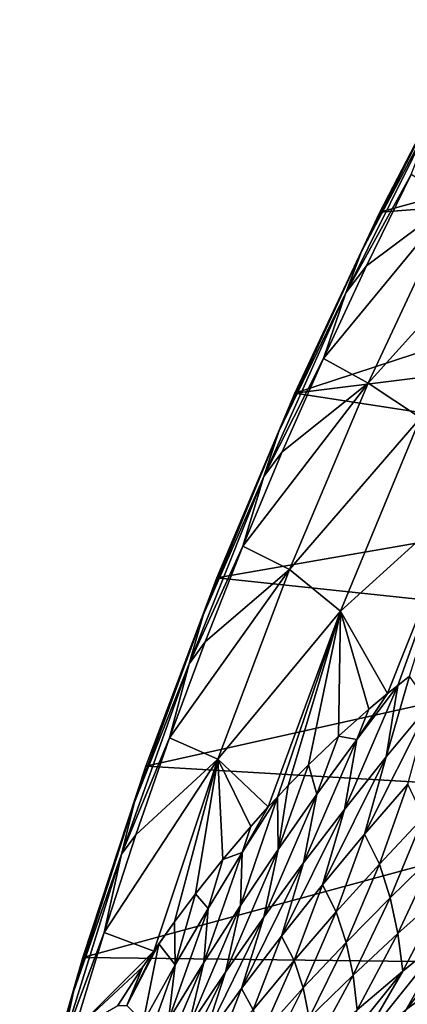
# Model space of a CAD drawing. Header units: metres. Extents: x -46 to 104, y -30 to 30.
# Tile 594 of 656: x 72.56 to 73.95, y 6.74 to 10.26. Entities that reach past the tile are written whole.
import ezdxf

# ---------------------------------------------------------------- set-up
doc = ezdxf.new("R2010")
doc.units = ezdxf.units.M
doc.layers.add('solid_26_000_502_XXX', color=7, linetype='CONTINUOUS')

msp = doc.modelspace()

# ---------------------------------------------------------------- linework, layer by layer
at = {"layer": 'solid_26_000_502_XXX'}
for points in [[(73.851883, 9.57014, 289.749359), (76.359467, 10.258336, 288.094727), (76.023285, 9.733892, 288.232178)], [(73.851883, 9.57014, 289.749359), (74.181122, 10.202152, 289.637848), (76.359467, 10.258336, 288.094727)], [(74.105301, 10.059068, 289.834381), (74.181122, 10.202152, 289.637848), (73.851883, 9.57014, 289.749359)], [(74.105301, 10.059068, 289.834381), (73.785744, 9.429636, 289.939484), (74.048141, 9.923224, 290.026764)], [(74.105301, 10.059068, 289.834381), (73.851883, 9.57014, 289.749359), (73.785744, 9.429636, 289.939484)], [(74.048141, 9.923224, 290.026764), (73.730118, 9.281053, 290.128296), (73.963631, 9.704975, 290.229004)], [(73.785744, 9.429636, 289.939484), (73.730118, 9.281053, 290.128296), (74.048141, 9.923224, 290.026764)], [(73.547386, 8.922726, 289.84021), (76.023285, 9.733892, 288.232178), (75.708252, 9.192085, 288.351166)], [(73.547386, 8.922726, 289.84021), (73.851883, 9.57014, 289.749359), (76.023285, 9.733892, 288.232178)], [(73.730118, 9.281053, 290.128296), (73.803444, 9.377829, 290.279419), (73.963631, 9.704975, 290.229004)], [(73.963631, 9.704975, 290.229004), (73.803444, 9.377829, 290.279419), (74.115166, 9.610219, 291.108032)], [(73.649628, 9.046871, 290.324554), (73.809311, 8.95749, 291.198792), (74.115166, 9.610219, 291.108032)], [(73.803444, 9.377829, 290.279419), (73.649628, 9.046871, 290.324554), (74.115166, 9.610219, 291.108032)], [(74.115166, 9.610219, 291.108032), (73.809311, 8.95749, 291.198792), (74.308266, 9.510633, 291.97641)], [(73.785744, 9.429636, 289.939484), (73.851883, 9.57014, 289.749359), (73.547386, 8.922726, 289.84021)], [(73.809311, 8.95749, 291.198792), (73.996605, 8.833595, 292.066589), (74.308266, 9.510633, 291.97641)], [(73.785744, 9.429636, 289.939484), (73.490395, 8.78551, 290.024445), (73.730118, 9.281053, 290.128296)], [(73.785744, 9.429636, 289.939484), (73.547386, 8.922726, 289.84021), (73.490395, 8.78551, 290.024445)], [(73.730118, 9.281053, 290.128296), (73.649628, 9.046871, 290.324554), (73.803444, 9.377829, 290.279419)], [(73.730118, 9.281053, 290.128296), (73.437027, 8.624248, 290.209167), (73.649628, 9.046871, 290.324554)], [(73.490395, 8.78551, 290.024445), (73.437027, 8.624248, 290.209167), (73.730118, 9.281053, 290.128296)], [(73.547386, 8.922726, 289.84021), (75.708252, 9.192085, 288.351166), (75.415215, 8.634367, 288.451355)], [(73.437027, 8.624248, 290.209167), (73.502289, 8.712304, 290.364349), (73.649628, 9.046871, 290.324554)], [(73.649628, 9.046871, 290.324554), (73.502289, 8.712304, 290.364349), (73.809311, 8.95749, 291.198792)], [(73.361519, 8.374335, 290.398804), (73.528236, 8.291254, 291.269257), (73.809311, 8.95749, 291.198792)], [(73.502289, 8.712304, 290.364349), (73.361519, 8.374335, 290.398804), (73.809311, 8.95749, 291.198792)], [(73.809311, 8.95749, 291.198792), (73.528236, 8.291254, 291.269257), (73.996605, 8.833595, 292.066589)], [(73.268463, 8.261752, 289.910156), (73.547386, 8.922726, 289.84021), (75.415215, 8.634367, 288.451355)], [(73.490395, 8.78551, 290.024445), (73.547386, 8.922726, 289.84021), (73.268463, 8.261752, 289.910156)], [(73.528236, 8.291254, 291.269257), (73.710968, 8.14272, 292.135498), (73.996605, 8.833595, 292.066589)], [(73.996605, 8.833595, 292.066589), (73.710968, 8.14272, 292.135498), (74.157341, 8.547894, 292.93869)], [(73.490395, 8.78551, 290.024445), (73.219948, 8.128217, 290.089081), (73.437027, 8.624248, 290.209167)], [(73.490395, 8.78551, 290.024445), (73.268463, 8.261752, 289.910156), (73.219948, 8.128217, 290.089081)], [(73.437027, 8.624248, 290.209167), (73.361519, 8.374335, 290.398804), (73.502289, 8.712304, 290.364349)], [(73.268463, 8.261752, 289.910156), (75.415215, 8.634367, 288.451355), (75.144958, 8.062232, 288.532471)], [(73.437027, 8.624248, 290.209167), (73.169586, 7.954394, 290.269196), (73.361519, 8.374335, 290.398804)], [(73.219948, 8.128217, 290.089081), (73.169586, 7.954394, 290.269196), (73.437027, 8.624248, 290.209167)], [(73.710968, 8.14272, 292.135498), (73.879227, 7.847451, 292.998901), (74.157341, 8.547894, 292.93869)], [(74.157341, 8.547894, 292.93869), (73.879227, 7.847451, 292.998901), (73.915939, 7.877039, 293.067322)], [(74.157341, 8.547894, 292.93869), (73.915939, 7.877039, 293.067322), (73.957726, 7.909778, 293.144897)], [(73.169586, 7.954394, 290.269196), (73.227394, 8.033173, 290.427887), (73.361519, 8.374335, 290.398804)], [(73.361519, 8.374335, 290.398804), (73.227394, 8.033173, 290.427887), (73.528236, 8.291254, 291.269257)], [(73.100006, 7.689024, 290.451599), (73.272575, 7.613035, 291.319275), (73.528236, 8.291254, 291.269257)], [(73.227394, 8.033173, 290.427887), (73.100006, 7.689024, 290.451599), (73.528236, 8.291254, 291.269257)], [(73.528236, 8.291254, 291.269257), (73.272575, 7.613035, 291.319275), (73.710968, 8.14272, 292.135498)], [(73.015465, 7.588004, 289.959137), (73.268463, 8.261752, 289.910156), (75.144958, 8.062232, 288.532471)], [(73.219948, 8.128217, 290.089081), (73.268463, 8.261752, 289.910156), (73.015465, 7.588004, 289.959137)], [(73.272575, 7.613035, 291.319275), (73.452469, 7.441862, 292.181793), (73.710968, 8.14272, 292.135498)], [(73.710968, 8.14272, 292.135498), (73.452469, 7.441862, 292.181793), (73.485146, 7.477254, 292.245972)], [(73.710968, 8.14272, 292.135498), (73.485146, 7.477254, 292.245972), (73.524147, 7.518485, 292.322174)], [(73.710968, 8.14272, 292.135498), (73.524147, 7.518485, 292.322174), (73.596901, 7.592554, 292.463257)], [(73.710968, 8.14272, 292.135498), (73.596901, 7.592554, 292.463257), (73.70359, 7.694768, 292.667786)], [(73.710968, 8.14272, 292.135498), (73.70359, 7.694768, 292.667786), (73.812599, 7.791734, 292.874054)], [(73.710968, 8.14272, 292.135498), (73.812599, 7.791734, 292.874054), (73.879227, 7.847451, 292.998901)], [(73.219948, 8.128217, 290.089081), (72.97506, 7.459313, 290.133209), (73.169586, 7.954394, 290.269196)], [(73.219948, 8.128217, 290.089081), (73.015465, 7.588004, 289.959137), (72.97506, 7.459313, 290.133209)], [(73.015465, 7.588004, 289.959137), (75.144958, 8.062232, 288.532471), (74.898201, 7.477211, 288.594299)], [(73.169586, 7.954394, 290.269196), (73.100006, 7.689024, 290.451599), (73.227394, 8.033173, 290.427887)], [(73.169586, 7.954394, 290.269196), (72.928436, 7.273106, 290.308258), (73.100006, 7.689024, 290.451599)], [(72.97506, 7.459313, 290.133209), (72.928436, 7.273106, 290.308258), (73.169586, 7.954394, 290.269196)], [(73.874565, 7.621391, 293.260162), (73.957726, 7.909778, 293.144897), (73.915939, 7.877039, 293.067322)], [(74.028595, 7.807111, 293.455048), (73.957726, 7.909778, 293.144897), (73.874565, 7.621391, 293.260162)], [(73.874565, 7.621391, 293.260162), (73.915939, 7.877039, 293.067322), (73.724579, 7.432961, 293.068939)], [(73.769165, 7.68357, 292.874023), (73.724579, 7.432961, 293.068939), (73.915939, 7.877039, 293.067322)], [(73.769165, 7.68357, 292.874023), (73.915939, 7.877039, 293.067322), (73.879227, 7.847451, 292.998901)], [(73.769165, 7.68357, 292.874023), (73.879227, 7.847451, 292.998901), (73.812599, 7.791734, 292.874054)], [(73.769165, 7.68357, 292.874023), (73.812599, 7.791734, 292.874054), (73.70359, 7.694768, 292.667786)], [(74.028595, 7.807111, 293.455048), (73.796562, 7.344945, 293.427948), (73.95118, 7.523567, 293.61734)], [(74.028595, 7.807111, 293.455048), (73.874565, 7.621391, 293.260162), (73.796562, 7.344945, 293.427948)], [(72.928436, 7.273106, 290.308258), (72.979431, 7.342104, 290.46991), (73.100006, 7.689024, 290.451599)], [(73.100006, 7.689024, 290.451599), (72.979431, 7.342104, 290.46991), (73.272575, 7.613035, 291.319275)], [(73.769165, 7.68357, 292.874023), (73.57869, 7.241831, 292.881256), (73.724579, 7.432961, 293.068939)], [(73.769165, 7.68357, 292.874023), (73.626389, 7.487839, 292.68399), (73.57869, 7.241831, 292.881256)], [(73.626389, 7.487839, 292.68399), (73.70359, 7.694768, 292.667786), (73.596901, 7.592554, 292.463257)], [(73.769165, 7.68357, 292.874023), (73.70359, 7.694768, 292.667786), (73.626389, 7.487839, 292.68399)], [(72.865738, 6.992626, 290.482788), (73.043297, 6.926237, 291.347809), (73.272575, 7.613035, 291.319275)], [(72.979431, 7.342104, 290.46991), (72.865738, 6.992626, 290.482788), (73.272575, 7.613035, 291.319275)], [(73.272575, 7.613035, 291.319275), (73.043297, 6.926237, 291.347809), (73.117317, 7.030436, 291.503448)], [(73.272575, 7.613035, 291.319275), (73.117317, 7.030436, 291.503448), (73.192833, 7.131406, 291.659882)], [(73.272575, 7.613035, 291.319275), (73.192833, 7.131406, 291.659882), (73.290421, 7.254497, 291.858704)], [(73.272575, 7.613035, 291.319275), (73.390289, 7.372368, 292.058807), (73.452469, 7.441862, 292.181793)], [(73.272575, 7.613035, 291.319275), (73.290421, 7.254497, 291.858704), (73.390289, 7.372368, 292.058807)], [(73.874565, 7.621391, 293.260162), (73.64595, 7.163483, 293.241974), (73.796562, 7.344945, 293.427948)], [(73.874565, 7.621391, 293.260162), (73.724579, 7.432961, 293.068939), (73.64595, 7.163483, 293.241974)], [(72.789291, 6.903842, 289.986938), (73.015465, 7.588004, 289.959137), (74.898201, 7.477211, 288.594299)], [(72.97506, 7.459313, 290.133209), (73.015465, 7.588004, 289.959137), (72.789291, 6.903842, 289.986938)], [(73.487686, 7.289617, 292.497467), (73.596901, 7.592554, 292.463257), (73.524147, 7.518485, 292.322174)], [(73.626389, 7.487839, 292.68399), (73.596901, 7.592554, 292.463257), (73.487686, 7.289617, 292.497467)], [(73.487686, 7.289617, 292.497467), (73.524147, 7.518485, 292.322174), (73.485146, 7.477254, 292.245972)], [(73.95118, 7.523567, 293.61734), (73.796562, 7.344945, 293.427948), (73.849739, 7.237369, 293.772247)], [(73.95118, 7.523567, 293.61734), (73.849739, 7.237369, 293.772247), (74.007797, 7.405304, 293.958679)], [(72.789291, 6.903842, 289.986938), (74.898201, 7.477211, 288.594299), (74.675613, 6.880874, 288.636688)], [(73.487686, 7.289617, 292.497467), (73.485146, 7.477254, 292.245972), (73.353104, 7.088876, 292.314392)], [(73.35936, 7.279, 292.068512), (73.353104, 7.088876, 292.314392), (73.485146, 7.477254, 292.245972)], [(73.35936, 7.279, 292.068512), (73.485146, 7.477254, 292.245972), (73.452469, 7.441862, 292.181793)], [(73.626389, 7.487839, 292.68399), (73.436935, 7.047987, 292.696991), (73.57869, 7.241831, 292.881256)], [(73.626389, 7.487839, 292.68399), (73.487686, 7.289617, 292.497467), (73.436935, 7.047987, 292.696991)], [(72.97506, 7.459313, 290.133209), (72.756302, 6.780387, 290.156738), (72.928436, 7.273106, 290.308258)], [(72.97506, 7.459313, 290.133209), (72.789291, 6.903842, 289.986938), (72.756302, 6.780387, 290.156738)], [(73.35936, 7.279, 292.068512), (73.452469, 7.441862, 292.181793), (73.390289, 7.372368, 292.058807)], [(73.724579, 7.432961, 293.068939), (73.499374, 6.979175, 293.059265), (73.64595, 7.163483, 293.241974)], [(73.724579, 7.432961, 293.068939), (73.57869, 7.241831, 292.881256), (73.499374, 6.979175, 293.059265)], [(74.007797, 7.405304, 293.958679), (73.849739, 7.237369, 293.772247), (73.888535, 7.117452, 294.107971)], [(74.007797, 7.405304, 293.958679), (73.888535, 7.117452, 294.107971), (74.0495, 7.274466, 294.291138)], [(73.35936, 7.279, 292.068512), (73.390289, 7.372368, 292.058807), (73.290421, 7.254497, 291.858704)], [(72.928436, 7.273106, 290.308258), (72.865738, 6.992626, 290.482788), (72.979431, 7.342104, 290.46991)], [(73.796562, 7.344945, 293.427948), (73.64595, 7.163483, 293.241974), (73.695557, 7.066488, 293.58905)], [(73.796562, 7.344945, 293.427948), (73.695557, 7.066488, 293.58905), (73.849739, 7.237369, 293.772247)], [(72.928436, 7.273106, 290.308258), (72.714149, 6.582025, 290.326233), (72.865738, 6.992626, 290.482788)], [(72.756302, 6.780387, 290.156738), (72.714149, 6.582025, 290.326233), (72.928436, 7.273106, 290.308258)], [(73.35936, 7.279, 292.068512), (73.222672, 6.885574, 292.134674), (73.353104, 7.088876, 292.314392)], [(73.35936, 7.279, 292.068512), (73.237419, 7.0789, 291.893951), (73.222672, 6.885574, 292.134674)], [(73.35936, 7.279, 292.068512), (73.290421, 7.254497, 291.858704), (73.237419, 7.0789, 291.893951)], [(73.487686, 7.289617, 292.497467), (73.299339, 6.851392, 292.516022), (73.436935, 7.047987, 292.696991)], [(73.487686, 7.289617, 292.497467), (73.353104, 7.088876, 292.314392), (73.299339, 6.851392, 292.516022)], [(74.0495, 7.274466, 294.291138), (73.888535, 7.117452, 294.107971), (73.91568, 6.989085, 294.438629)], [(74.0495, 7.274466, 294.291138), (73.91568, 6.989085, 294.438629), (74.079361, 7.135183, 294.618561)], [(73.237419, 7.0789, 291.893951), (73.290421, 7.254497, 291.858704), (73.192833, 7.131406, 291.659882)], [(73.57869, 7.241831, 292.881256), (73.356873, 6.791991, 292.879761), (73.499374, 6.979175, 293.059265)], [(73.57869, 7.241831, 292.881256), (73.436935, 7.047987, 292.696991), (73.356873, 6.791991, 292.879761)], [(73.849739, 7.237369, 293.772247), (73.695557, 7.066488, 293.58905), (73.731293, 6.957397, 293.927917)], [(73.849739, 7.237369, 293.772247), (73.731293, 6.957397, 293.927917), (73.888535, 7.117452, 294.107971)], [(73.64595, 7.163483, 293.241974), (73.499374, 6.979175, 293.059265), (73.545288, 6.89266, 293.408997)], [(73.64595, 7.163483, 293.241974), (73.545288, 6.89266, 293.408997), (73.695557, 7.066488, 293.58905)], [(73.119331, 6.876581, 291.722595), (73.192833, 7.131406, 291.659882), (73.117317, 7.030436, 291.503448)], [(73.237419, 7.0789, 291.893951), (73.192833, 7.131406, 291.659882), (73.119331, 6.876581, 291.722595)], [(73.888535, 7.117452, 294.107971), (73.731293, 6.957397, 293.927917), (73.755592, 6.839859, 294.261597)], [(73.888535, 7.117452, 294.107971), (73.755592, 6.839859, 294.261597), (73.91568, 6.989085, 294.438629)], [(74.079361, 7.135183, 294.618561), (73.91568, 6.989085, 294.438629), (73.933807, 6.855053, 294.766998)], [(74.079361, 7.135183, 294.618561), (73.933807, 6.855053, 294.766998), (74.100227, 6.990324, 294.944)], [(74.270081, 7.122338, 295.12384), (73.945518, 6.717274, 295.095612), (74.114868, 6.841802, 295.27005)], [(74.270081, 7.122338, 295.12384), (74.100227, 6.990324, 294.944), (73.945518, 6.717274, 295.095612)], [(73.353104, 7.088876, 292.314392), (73.165939, 6.651989, 292.338348), (73.299339, 6.851392, 292.516022)], [(73.353104, 7.088876, 292.314392), (73.222672, 6.885574, 292.134674), (73.165939, 6.651989, 292.338348)], [(73.237419, 7.0789, 291.893951), (73.09642, 6.679651, 291.958313), (73.222672, 6.885574, 292.134674)], [(73.237419, 7.0789, 291.893951), (73.119331, 6.876581, 291.722595), (73.09642, 6.679651, 291.958313)], [(73.436935, 7.047987, 292.696991), (73.218468, 6.601881, 292.703369), (73.356873, 6.791991, 292.879761)], [(73.436935, 7.047987, 292.696991), (73.299339, 6.851392, 292.516022), (73.218468, 6.601881, 292.703369)], [(73.695557, 7.066488, 293.58905), (73.545288, 6.89266, 293.408997), (73.577835, 6.794307, 293.750793)], [(73.695557, 7.066488, 293.58905), (73.577835, 6.794307, 293.750793), (73.731293, 6.957397, 293.927917)], [(73.043297, 6.926237, 291.347809), (73.061134, 6.951846, 291.385559), (73.117317, 7.030436, 291.503448)], [(73.119331, 6.876581, 291.722595), (73.117317, 7.030436, 291.503448), (73.061134, 6.951846, 291.385559)], [(72.714149, 6.582025, 290.326233), (72.759003, 6.640803, 290.490265), (72.865738, 6.992626, 290.482788)], [(72.865738, 6.992626, 290.482788), (72.759003, 6.640803, 290.490265), (73.043297, 6.926237, 291.347809)], [(73.499374, 6.979175, 293.059265), (73.356873, 6.791991, 292.879761), (73.398956, 6.715861, 293.231964)], [(73.499374, 6.979175, 293.059265), (73.398956, 6.715861, 293.231964), (73.545288, 6.89266, 293.408997)], [(73.91568, 6.989085, 294.438629), (73.755592, 6.839859, 294.261597), (73.770859, 6.716565, 294.592743)], [(73.91568, 6.989085, 294.438629), (73.770859, 6.716565, 294.592743), (73.933807, 6.855053, 294.766998)], [(74.100227, 6.990324, 294.944), (73.779518, 6.589427, 294.923706), (73.945518, 6.717274, 295.095612)], [(74.100227, 6.990324, 294.944), (73.933807, 6.855053, 294.766998), (73.779518, 6.589427, 294.923706)], [(72.947052, 6.731223, 291.209229), (73.061134, 6.951846, 291.385559), (73.043297, 6.926237, 291.347809)], [(72.947052, 6.731223, 291.209229), (73.005119, 6.671988, 291.554413), (73.061134, 6.951846, 291.385559)], [(73.119331, 6.876581, 291.722595), (73.061134, 6.951846, 291.385559), (73.005119, 6.671988, 291.554413)], [(73.731293, 6.957397, 293.927917), (73.577835, 6.794307, 293.750793), (73.599152, 6.687514, 294.087372)], [(73.731293, 6.957397, 293.927917), (73.599152, 6.687514, 294.087372), (73.755592, 6.839859, 294.261597)], [(72.759003, 6.640803, 290.490265), (73.004799, 6.869891, 291.265869), (73.043297, 6.926237, 291.347809)], [(72.947052, 6.731223, 291.209229), (73.043297, 6.926237, 291.347809), (73.004799, 6.869891, 291.265869)], [(72.590469, 6.21096, 289.9935), (72.789291, 6.903842, 289.986938), (74.675613, 6.880874, 288.636688)], [(72.756302, 6.780387, 290.156738), (72.789291, 6.903842, 289.986938), (72.590469, 6.21096, 289.9935)], [(72.590469, 6.21096, 289.9935), (74.675613, 6.880874, 288.636688), (74.477783, 6.274818, 288.659515)], [(72.759003, 6.640803, 290.490265), (72.914459, 6.731537, 291.070618), (73.004799, 6.869891, 291.265869)], [(72.947052, 6.731223, 291.209229), (73.004799, 6.869891, 291.265869), (72.914459, 6.731537, 291.070618)], [(73.119331, 6.876581, 291.722595), (72.974365, 6.471039, 291.785309), (73.09642, 6.679651, 291.958313)], [(73.119331, 6.876581, 291.722595), (73.005119, 6.671988, 291.554413), (72.974365, 6.471039, 291.785309)], [(73.222672, 6.885574, 292.134674), (73.036751, 6.449709, 292.16394), (73.165939, 6.651989, 292.338348)], [(73.222672, 6.885574, 292.134674), (73.09642, 6.679651, 291.958313), (73.036751, 6.449709, 292.16394)], [(73.545288, 6.89266, 293.408997), (73.398956, 6.715861, 293.231964), (73.428177, 6.628166, 293.576508)], [(73.545288, 6.89266, 293.408997), (73.428177, 6.628166, 293.576508), (73.577835, 6.794307, 293.750793)], [(73.299339, 6.851392, 292.516022), (73.084183, 6.408778, 292.53006), (73.218468, 6.601881, 292.703369)], [(73.299339, 6.851392, 292.516022), (73.165939, 6.651989, 292.338348), (73.084183, 6.408778, 292.53006)], [(73.755592, 6.839859, 294.261597), (73.599152, 6.687514, 294.087372), (73.61142, 6.574871, 294.421112)], [(73.755592, 6.839859, 294.261597), (73.61142, 6.574871, 294.421112), (73.770859, 6.716565, 294.592743)], [(73.933807, 6.855053, 294.766998), (73.61692, 6.458282, 294.754303), (73.779518, 6.589427, 294.923706)], [(73.933807, 6.855053, 294.766998), (73.770859, 6.716565, 294.592743), (73.61692, 6.458282, 294.754303)], [(74.114868, 6.841802, 295.27005), (73.783073, 6.458941, 295.255615), (73.952347, 6.576159, 295.425537)], [(74.114868, 6.841802, 295.27005), (73.945518, 6.717274, 295.095612), (73.783073, 6.458941, 295.255615)], [(72.756302, 6.780387, 290.156738), (72.590469, 6.21096, 289.9935), (72.564194, 6.093048, 290.159607)], [(72.756302, 6.780387, 290.156738), (72.564194, 6.093048, 290.159607), (72.714149, 6.582025, 290.326233)], [(73.356873, 6.791991, 292.879761), (73.218468, 6.601881, 292.703369), (73.256592, 6.536048, 293.057892)], [(73.356873, 6.791991, 292.879761), (73.256592, 6.536048, 293.057892), (73.398956, 6.715861, 293.231964)], [(73.577835, 6.794307, 293.750793), (73.428177, 6.628166, 293.576508), (73.446381, 6.53204, 293.915802)], [(73.577835, 6.794307, 293.750793), (73.446381, 6.53204, 293.915802), (73.599152, 6.687514, 294.087372)]]:
    msp.add_3dface(points, dxfattribs=at)

doc.saveas('drawing.dxf')
